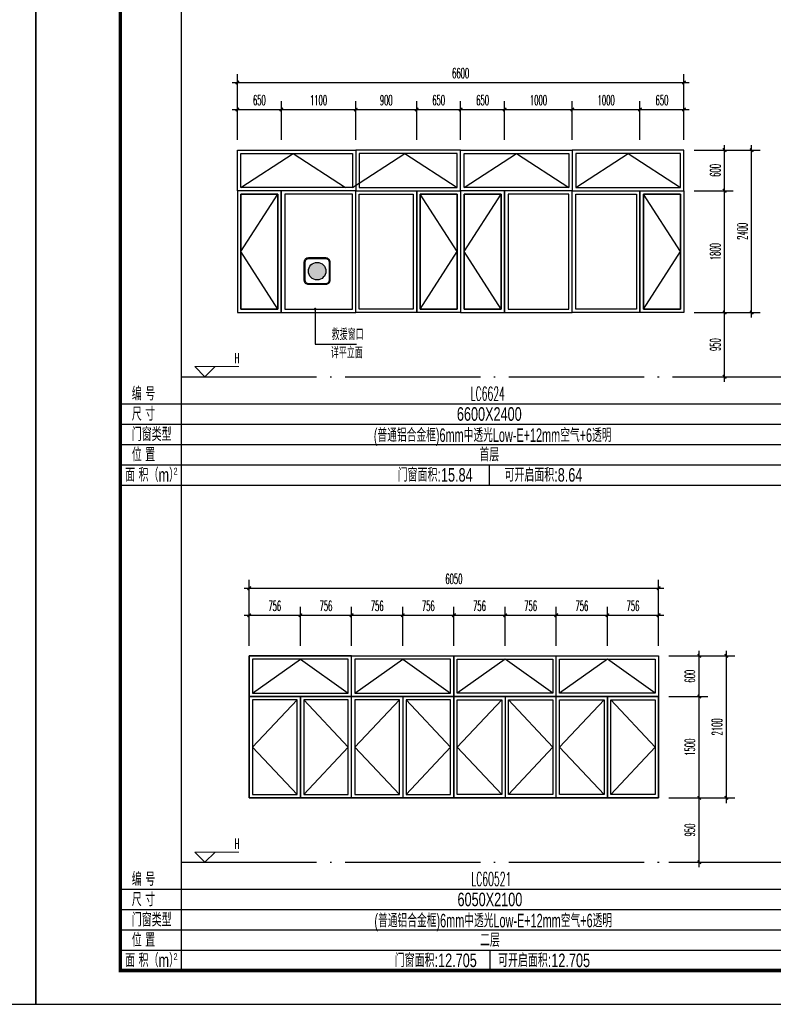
# Model space of a CAD drawing. Extents: x 1779708 to 7299578, y -1121471 to 88434.
# Tile 884 of 1056: x 6643786 to 6654922, y -973850 to -959297. Entities that reach past the tile are written whole.
import ezdxf
from ezdxf.enums import TextEntityAlignment as Align

# ---------------------------------------------------------------- set-up
doc = ezdxf.new("R2010")
doc.units = 0
doc.header["$LTSCALE"] = 1000
doc.header["$MEASUREMENT"] = 0
doc.linetypes.add('DOTE', pattern=[2.42, 2, -0.2, 0.02, -0.2])
doc.layers.get('0').update_dxf_attribs({"linetype": 'CONTINUOUS'})
doc.layers.get('Defpoints').update_dxf_attribs({"linetype": 'CONTINUOUS'})
doc.layers.add('DIM_ELEV', color=3, linetype='CONTINUOUS', lineweight=13)
for name, color, linetype in [('DIM_LEAD', 3, 'CONTINUOUS'), ('DOTE', 1, 'DOTE'), ('NONE', 7, 'CONTINUOUS'), ('PUB_DIM', 3, 'CONTINUOUS'), ('PUB_TAB', 7, 'CONTINUOUS'), ('PUB_TEXT', 7, 'CONTINUOUS'), ('PUB_TITLE', 4, 'CONTINUOUS'), ('WINDOW', 2, 'CONTINUOUS'), ('可见线', 6, 'CONTINUOUS'), ('填充', 251, 'CONTINUOUS'), ('建筑', 31, 'CONTINUOUS'), ('立面细线', 114, 'CONTINUOUS')]:
    doc.layers.add(name, color=color, linetype=linetype)
doc.styles.add('_TCH_DIM', font='SIMPLEX.shx', dxfattribs={"width": 0.7, "bigfont": 'GBCBIG.shx'})
doc.styles.add('_TCH_DIM_T3', font='SIMPLEX.shx', dxfattribs={"width": 0.494118, "bigfont": 'GBCBIG.shx'})
doc.styles.add('dim_font', font='SIMPLEX.shx', dxfattribs={"width": 0.8})
doc.styles.add('华正字体', font='huazheng.shx', dxfattribs={"width": 0.7, "bigfont": 'hztxt.shx'})
doc.dimstyles.new('_TCH_ARCH&&50', dxfattribs={"dimtxt": 148.75, "dimasz": 50, "dimexe": 125, "dimexo": 150, "dimgap": 63.125, "dimtad": 1, "dimdec": 0, "dimzin": 0, "dimdsep": 46, "dimtxsty": '_TCH_DIM_T3', "dimblk": 'ARCHTICK', "dimcen": 0.09, "dimdle": 75, "dimclrt": 7, "dimazin": 2, "dimtfac": 1, "dimtdec": 0, "dimtix": 1, "dimtmove": 2, "dimatfit": 3, "dimfxl": 250, "dimtolj": 1, "dimtzin": 0, "dimarcsym": 0})

# ---------------------------------------------------------------- blocks, each defined once
blk = doc.blocks.new('A$C3D8761CE')
at = {"layer": 'PUB_TITLE'}
blk.add_lwpolyline([(0, 0), (84100, 0), (84100, 59400), (0, 59400)], close=True, dxfattribs=at)
at = {"layer": 'PUB_TITLE', "const_width": 100}
blk.add_lwpolyline([(2500, 1000), (83100, 1000), (83100, 58400), (2500, 58400)], close=True, dxfattribs=at)
blk = doc.blocks.new('A$C718D67BF')
at = {"layer": '建筑'}
h = blk.add_hatch(color=1, dxfattribs=at)
h.dxf.hatch_style = 1
edge = h.paths.add_edge_path()
edge.add_arc((778, 778), 518, 0, 360)
for points in [[(259, 0), (1296, 0, 0.414214), (1555, 259), (1555, 1296, 0.414214), (1296, 1555), (259, 1555, 0.414214), (0, 1296), (0, 259, 0.414214)], [(259, 52), (1296, 52, 0.414214), (1503, 259), (1503, 1296, 0.414214), (1296, 1503), (259, 1503, 0.414214), (52, 1296), (52, 259, 0.414214)]]:
    blk.add_lwpolyline(points, format="xyb", close=True, dxfattribs=at)
at = {"layer": '建筑', "color": 1}
blk.add_circle((778, 778), 518, dxfattribs=at)
blk = doc.blocks.new('_ArchTick')
at = {"color": 0, "linetype": 'ByBlock', "const_width": 0.4}
blk.add_lwpolyline([(-0.5, -0.5), (0.5, 0.5)], dxfattribs=at)
blk = doc.blocks.new('*D3521')
at = {"layer": 'Defpoints', "color": 0, "transparency": 16777216}
for p in [(6653227, -968700), (6653828, -968700), (6653227, -969300)]:
    blk.add_point(p, dxfattribs=at)
at = {"layer": 'PUB_DIM', "color": 0, "lineweight": -2, "transparency": 16777216}
for p, q in [((6653828, -969375), (6653828, -968625)), ((6653377, -968700), (6653953, -968700)), ((6653377, -969300), (6653953, -969300))]:
    blk.add_line(p, q, dxfattribs=at)
at = {"layer": 'PUB_DIM', "color": 0, "lineweight": -2, "transparency": 16777216, "xscale": 50, "yscale": 50, "zscale": 50}
for p, rotation in [((6653828, -968700), 90), ((6653828, -969300), 270)]:
    blk.add_blockref('_ArchTick', p, dxfattribs=dict(at, rotation=rotation))
at = {"layer": 'PUB_DIM', "color": 7, "transparency": 16777216, "insert": (6653690, -969000), "char_height": 148.8, "attachment_point": 5, "rotation": 90, "style": '_TCH_DIM_T3'}
blk.add_mtext('\\A1;600', dxfattribs=at)
blk = doc.blocks.new('*D3522')
at = {"layer": 'Defpoints', "color": 0, "transparency": 16777216}
for p in [(6653227, -969300), (6653828, -969300), (6653227, -970800)]:
    blk.add_point(p, dxfattribs=at)
at = {"layer": 'PUB_DIM', "color": 0, "lineweight": -2, "transparency": 16777216}
for p, q in [((6653828, -970875), (6653828, -969225)), ((6653377, -969300), (6653953, -969300)), ((6653377, -970800), (6653953, -970800))]:
    blk.add_line(p, q, dxfattribs=at)
at = {"layer": 'PUB_DIM', "color": 0, "lineweight": -2, "transparency": 16777216, "xscale": 50, "yscale": 50, "zscale": 50}
for p, rotation in [((6653828, -969300), 90), ((6653828, -970800), 270)]:
    blk.add_blockref('_ArchTick', p, dxfattribs=dict(at, rotation=rotation))
at = {"layer": 'PUB_DIM', "color": 7, "transparency": 16777216, "insert": (6653690, -970050), "char_height": 148.8, "attachment_point": 5, "rotation": 90, "style": '_TCH_DIM_T3'}
blk.add_mtext('\\A1;1500', dxfattribs=at)
blk = doc.blocks.new('*D3523')
at = {"layer": 'Defpoints', "color": 0, "transparency": 16777216}
for p in [(6653227, -970800), (6653828, -970800), (6653227, -971750)]:
    blk.add_point(p, dxfattribs=at)
at = {"layer": 'PUB_DIM', "color": 0, "lineweight": -2, "transparency": 16777216}
for p, q in [((6653377, -970800), (6653953, -970800)), ((6653828, -971825), (6653828, -970725)), ((6653377, -971750), (6653953, -971750))]:
    blk.add_line(p, q, dxfattribs=at)
at = {"layer": 'PUB_DIM', "color": 0, "lineweight": -2, "transparency": 16777216, "xscale": 50, "yscale": 50, "zscale": 50}
for p, rotation in [((6653828, -970800), 90), ((6653828, -971750), 270)]:
    blk.add_blockref('_ArchTick', p, dxfattribs=dict(at, rotation=rotation))
at = {"layer": 'PUB_DIM', "color": 7, "transparency": 16777216, "insert": (6653690, -971275), "char_height": 148.8, "attachment_point": 5, "rotation": 90, "style": '_TCH_DIM_T3'}
blk.add_mtext('\\A1;950', dxfattribs=at)
blk = doc.blocks.new('*D3524')
at = {"layer": 'Defpoints', "color": 0, "transparency": 16777216}
for p in [(6647934, -968100), (6647177, -968700), (6647934, -968700)]:
    blk.add_point(p, dxfattribs=at)
at = {"layer": 'PUB_DIM', "color": 0, "lineweight": -2, "transparency": 16777216}
for p, q in [((6647177, -968550), (6647177, -967975)), ((6647934, -968550), (6647934, -967975)), ((6647102, -968100), (6648009, -968100))]:
    blk.add_line(p, q, dxfattribs=at)
at = {"layer": 'PUB_DIM', "color": 0, "lineweight": -2, "transparency": 16777216, "xscale": 50, "yscale": 50, "zscale": 50, "rotation": 180}
blk.add_blockref('_ArchTick', (6647177, -968100), dxfattribs=at)
at = {"layer": 'PUB_DIM', "color": 0, "lineweight": -2, "transparency": 16777216, "xscale": 50, "yscale": 50, "zscale": 50}
blk.add_blockref('_ArchTick', (6647934, -968100), dxfattribs=at)
at = {"layer": 'PUB_DIM', "color": 7, "transparency": 16777216, "insert": (6647555, -967962), "char_height": 148.8, "attachment_point": 5, "style": '_TCH_DIM_T3'}
blk.add_mtext('\\A1;756', dxfattribs=at)
blk = doc.blocks.new('*D3525')
at = {"layer": 'Defpoints', "color": 0, "transparency": 16777216}
for p in [(6648690, -968100), (6647934, -968700), (6648690, -968700)]:
    blk.add_point(p, dxfattribs=at)
at = {"layer": 'PUB_DIM', "color": 0, "lineweight": -2, "transparency": 16777216}
for p, q in [((6647934, -968550), (6647934, -967975)), ((6648690, -968550), (6648690, -967975)), ((6647859, -968100), (6648765, -968100))]:
    blk.add_line(p, q, dxfattribs=at)
at = {"layer": 'PUB_DIM', "color": 0, "lineweight": -2, "transparency": 16777216, "xscale": 50, "yscale": 50, "zscale": 50, "rotation": 180}
blk.add_blockref('_ArchTick', (6647934, -968100), dxfattribs=at)
at = {"layer": 'PUB_DIM', "color": 0, "lineweight": -2, "transparency": 16777216, "xscale": 50, "yscale": 50, "zscale": 50}
blk.add_blockref('_ArchTick', (6648690, -968100), dxfattribs=at)
at = {"layer": 'PUB_DIM', "color": 7, "transparency": 16777216, "insert": (6648312, -967962), "char_height": 148.8, "attachment_point": 5, "style": '_TCH_DIM_T3'}
blk.add_mtext('\\A1;756', dxfattribs=at)
blk = doc.blocks.new('*D3526')
at = {"layer": 'Defpoints', "color": 0, "transparency": 16777216}
for p in [(6649446, -968100), (6648690, -968700), (6649446, -968700)]:
    blk.add_point(p, dxfattribs=at)
at = {"layer": 'PUB_DIM', "color": 0, "lineweight": -2, "transparency": 16777216}
for p, q in [((6648690, -968550), (6648690, -967975)), ((6649446, -968550), (6649446, -967975)), ((6648615, -968100), (6649521, -968100))]:
    blk.add_line(p, q, dxfattribs=at)
at = {"layer": 'PUB_DIM', "color": 0, "lineweight": -2, "transparency": 16777216, "xscale": 50, "yscale": 50, "zscale": 50, "rotation": 180}
blk.add_blockref('_ArchTick', (6648690, -968100), dxfattribs=at)
at = {"layer": 'PUB_DIM', "color": 0, "lineweight": -2, "transparency": 16777216, "xscale": 50, "yscale": 50, "zscale": 50}
blk.add_blockref('_ArchTick', (6649446, -968100), dxfattribs=at)
at = {"layer": 'PUB_DIM', "color": 7, "transparency": 16777216, "insert": (6649068, -967962), "char_height": 148.8, "attachment_point": 5, "style": '_TCH_DIM_T3'}
blk.add_mtext('\\A1;756', dxfattribs=at)
blk = doc.blocks.new('*D3527')
at = {"layer": 'Defpoints', "color": 0, "transparency": 16777216}
for p in [(6650202, -968100), (6649446, -968700), (6650202, -968700)]:
    blk.add_point(p, dxfattribs=at)
at = {"layer": 'PUB_DIM', "color": 0, "lineweight": -2, "transparency": 16777216}
for p, q in [((6649446, -968550), (6649446, -967975)), ((6650202, -968550), (6650202, -967975)), ((6649371, -968100), (6650277, -968100))]:
    blk.add_line(p, q, dxfattribs=at)
at = {"layer": 'PUB_DIM', "color": 0, "lineweight": -2, "transparency": 16777216, "xscale": 50, "yscale": 50, "zscale": 50, "rotation": 180}
blk.add_blockref('_ArchTick', (6649446, -968100), dxfattribs=at)
at = {"layer": 'PUB_DIM', "color": 0, "lineweight": -2, "transparency": 16777216, "xscale": 50, "yscale": 50, "zscale": 50}
blk.add_blockref('_ArchTick', (6650202, -968100), dxfattribs=at)
at = {"layer": 'PUB_DIM', "color": 7, "transparency": 16777216, "insert": (6649824, -967962), "char_height": 148.8, "attachment_point": 5, "style": '_TCH_DIM_T3'}
blk.add_mtext('\\A1;756', dxfattribs=at)
blk = doc.blocks.new('*D3528')
at = {"layer": 'Defpoints', "color": 0, "transparency": 16777216}
for p in [(6650959, -968100), (6650202, -968700), (6650959, -968700)]:
    blk.add_point(p, dxfattribs=at)
at = {"layer": 'PUB_DIM', "color": 0, "lineweight": -2, "transparency": 16777216}
for p, q in [((6650202, -968550), (6650202, -967975)), ((6650959, -968550), (6650959, -967975)), ((6650127, -968100), (6651034, -968100))]:
    blk.add_line(p, q, dxfattribs=at)
at = {"layer": 'PUB_DIM', "color": 0, "lineweight": -2, "transparency": 16777216, "xscale": 50, "yscale": 50, "zscale": 50, "rotation": 180}
blk.add_blockref('_ArchTick', (6650202, -968100), dxfattribs=at)
at = {"layer": 'PUB_DIM', "color": 0, "lineweight": -2, "transparency": 16777216, "xscale": 50, "yscale": 50, "zscale": 50}
blk.add_blockref('_ArchTick', (6650959, -968100), dxfattribs=at)
at = {"layer": 'PUB_DIM', "color": 7, "transparency": 16777216, "insert": (6650580, -967962), "char_height": 148.8, "attachment_point": 5, "style": '_TCH_DIM_T3'}
blk.add_mtext('\\A1;756', dxfattribs=at)
blk = doc.blocks.new('*D3529')
at = {"layer": 'Defpoints', "color": 0, "transparency": 16777216}
for p in [(6651715, -968100), (6650959, -968700), (6651715, -968700)]:
    blk.add_point(p, dxfattribs=at)
at = {"layer": 'PUB_DIM', "color": 0, "lineweight": -2, "transparency": 16777216}
for p, q in [((6650959, -968550), (6650959, -967975)), ((6651715, -968550), (6651715, -967975)), ((6650884, -968100), (6651790, -968100))]:
    blk.add_line(p, q, dxfattribs=at)
at = {"layer": 'PUB_DIM', "color": 0, "lineweight": -2, "transparency": 16777216, "xscale": 50, "yscale": 50, "zscale": 50, "rotation": 180}
blk.add_blockref('_ArchTick', (6650959, -968100), dxfattribs=at)
at = {"layer": 'PUB_DIM', "color": 0, "lineweight": -2, "transparency": 16777216, "xscale": 50, "yscale": 50, "zscale": 50}
blk.add_blockref('_ArchTick', (6651715, -968100), dxfattribs=at)
at = {"layer": 'PUB_DIM', "color": 7, "transparency": 16777216, "insert": (6651337, -967962), "char_height": 148.8, "attachment_point": 5, "style": '_TCH_DIM_T3'}
blk.add_mtext('\\A1;756', dxfattribs=at)
blk = doc.blocks.new('*D3530')
at = {"layer": 'Defpoints', "color": 0, "transparency": 16777216}
for p in [(6652471, -968100), (6651715, -968700), (6652471, -968700)]:
    blk.add_point(p, dxfattribs=at)
at = {"layer": 'PUB_DIM', "color": 0, "lineweight": -2, "transparency": 16777216}
for p, q in [((6651715, -968550), (6651715, -967975)), ((6652471, -968550), (6652471, -967975)), ((6651640, -968100), (6652546, -968100))]:
    blk.add_line(p, q, dxfattribs=at)
at = {"layer": 'PUB_DIM', "color": 0, "lineweight": -2, "transparency": 16777216, "xscale": 50, "yscale": 50, "zscale": 50, "rotation": 180}
blk.add_blockref('_ArchTick', (6651715, -968100), dxfattribs=at)
at = {"layer": 'PUB_DIM', "color": 0, "lineweight": -2, "transparency": 16777216, "xscale": 50, "yscale": 50, "zscale": 50}
blk.add_blockref('_ArchTick', (6652471, -968100), dxfattribs=at)
at = {"layer": 'PUB_DIM', "color": 7, "transparency": 16777216, "insert": (6652093, -967962), "char_height": 148.8, "attachment_point": 5, "style": '_TCH_DIM_T3'}
blk.add_mtext('\\A1;756', dxfattribs=at)
blk = doc.blocks.new('*D3531')
at = {"layer": 'Defpoints', "color": 0, "transparency": 16777216}
for p in [(6653227, -968100), (6652471, -968700), (6653227, -968700)]:
    blk.add_point(p, dxfattribs=at)
at = {"layer": 'PUB_DIM', "color": 0, "lineweight": -2, "transparency": 16777216}
for p, q in [((6652471, -968550), (6652471, -967975)), ((6653227, -968550), (6653227, -967975)), ((6652396, -968100), (6653302, -968100))]:
    blk.add_line(p, q, dxfattribs=at)
at = {"layer": 'PUB_DIM', "color": 0, "lineweight": -2, "transparency": 16777216, "xscale": 50, "yscale": 50, "zscale": 50, "rotation": 180}
blk.add_blockref('_ArchTick', (6652471, -968100), dxfattribs=at)
at = {"layer": 'PUB_DIM', "color": 0, "lineweight": -2, "transparency": 16777216, "xscale": 50, "yscale": 50, "zscale": 50}
blk.add_blockref('_ArchTick', (6653227, -968100), dxfattribs=at)
at = {"layer": 'PUB_DIM', "color": 7, "transparency": 16777216, "insert": (6652849, -967962), "char_height": 148.8, "attachment_point": 5, "style": '_TCH_DIM_T3'}
blk.add_mtext('\\A1;756', dxfattribs=at)
blk = doc.blocks.new('*D3532')
at = {"layer": 'Defpoints', "color": 0, "transparency": 16777216}
for p in [(6653227, -967700), (6647177, -968550), (6653227, -968550)]:
    blk.add_point(p, dxfattribs=at)
at = {"layer": 'PUB_DIM', "color": 0, "lineweight": -2, "transparency": 16777216}
for p, q in [((6647177, -968400), (6647177, -967575)), ((6653227, -968400), (6653227, -967575)), ((6647102, -967700), (6653302, -967700))]:
    blk.add_line(p, q, dxfattribs=at)
at = {"layer": 'PUB_DIM', "color": 0, "lineweight": -2, "transparency": 16777216, "xscale": 50, "yscale": 50, "zscale": 50, "rotation": 180}
blk.add_blockref('_ArchTick', (6647177, -967700), dxfattribs=at)
at = {"layer": 'PUB_DIM', "color": 0, "lineweight": -2, "transparency": 16777216, "xscale": 50, "yscale": 50, "zscale": 50}
blk.add_blockref('_ArchTick', (6653227, -967700), dxfattribs=at)
at = {"layer": 'PUB_DIM', "color": 7, "transparency": 16777216, "insert": (6650202, -967563), "char_height": 148.8, "attachment_point": 5, "style": '_TCH_DIM_T3'}
blk.add_mtext('\\A1;6050', dxfattribs=at)
blk = doc.blocks.new('*D3533')
at = {"layer": 'Defpoints', "color": 0, "transparency": 16777216}
for p in [(6653377, -968700), (6654228, -968700), (6653377, -970800)]:
    blk.add_point(p, dxfattribs=at)
at = {"layer": 'PUB_DIM', "color": 0, "lineweight": -2, "transparency": 16777216}
for p, q in [((6654228, -970875), (6654228, -968625)), ((6653527, -968700), (6654353, -968700)), ((6653527, -970800), (6654353, -970800))]:
    blk.add_line(p, q, dxfattribs=at)
at = {"layer": 'PUB_DIM', "color": 0, "lineweight": -2, "transparency": 16777216, "xscale": 50, "yscale": 50, "zscale": 50}
for p, rotation in [((6654228, -968700), 90), ((6654228, -970800), 270)]:
    blk.add_blockref('_ArchTick', p, dxfattribs=dict(at, rotation=rotation))
at = {"layer": 'PUB_DIM', "color": 7, "transparency": 16777216, "insert": (6654090, -969750), "char_height": 148.8, "attachment_point": 5, "rotation": 90, "style": '_TCH_DIM_T3'}
blk.add_mtext('\\A1;2100', dxfattribs=at)
blk = doc.blocks.new('*D3577')
at = {"layer": 'Defpoints', "color": 0, "transparency": 16777216}
for p in [(6653602, -961225), (6654202, -961225), (6653602, -961825)]:
    blk.add_point(p, dxfattribs=at)
at = {"layer": 'PUB_DIM', "color": 0, "lineweight": -2, "transparency": 16777216}
for p, q in [((6653752, -961225), (6654327, -961225)), ((6654202, -961900), (6654202, -961150)), ((6653752, -961825), (6654327, -961825))]:
    blk.add_line(p, q, dxfattribs=at)
at = {"layer": 'PUB_DIM', "color": 0, "lineweight": -2, "transparency": 16777216, "xscale": 50, "yscale": 50, "zscale": 50}
for p, rotation in [((6654202, -961225), 90), ((6654202, -961825), 270)]:
    blk.add_blockref('_ArchTick', p, dxfattribs=dict(at, rotation=rotation))
at = {"layer": 'PUB_DIM', "color": 7, "transparency": 16777216, "insert": (6654065, -961525), "char_height": 148.8, "attachment_point": 5, "rotation": 90, "style": '_TCH_DIM_T3'}
blk.add_mtext('\\A1;600', dxfattribs=at)
blk = doc.blocks.new('*D3578')
at = {"layer": 'Defpoints', "color": 0, "transparency": 16777216}
for p in [(6653602, -961825), (6654202, -961825), (6653602, -963625)]:
    blk.add_point(p, dxfattribs=at)
at = {"layer": 'PUB_DIM', "color": 0, "lineweight": -2, "transparency": 16777216}
for p, q in [((6654202, -963700), (6654202, -961750)), ((6653752, -961825), (6654327, -961825)), ((6653752, -963625), (6654327, -963625))]:
    blk.add_line(p, q, dxfattribs=at)
at = {"layer": 'PUB_DIM', "color": 0, "lineweight": -2, "transparency": 16777216, "xscale": 50, "yscale": 50, "zscale": 50}
for p, rotation in [((6654202, -961825), 90), ((6654202, -963625), 270)]:
    blk.add_blockref('_ArchTick', p, dxfattribs=dict(at, rotation=rotation))
at = {"layer": 'PUB_DIM', "color": 7, "transparency": 16777216, "insert": (6654065, -962725), "char_height": 148.8, "attachment_point": 5, "rotation": 90, "style": '_TCH_DIM_T3'}
blk.add_mtext('\\A1;1800', dxfattribs=at)
blk = doc.blocks.new('*D3579')
at = {"layer": 'Defpoints', "color": 0, "transparency": 16777216}
for p in [(6653602, -963625), (6654202, -963625), (6653602, -964575)]:
    blk.add_point(p, dxfattribs=at)
at = {"layer": 'PUB_DIM', "color": 0, "lineweight": -2, "transparency": 16777216}
for p, q in [((6654202, -964650), (6654202, -963550)), ((6653752, -963625), (6654327, -963625)), ((6653752, -964575), (6654327, -964575))]:
    blk.add_line(p, q, dxfattribs=at)
at = {"layer": 'PUB_DIM', "color": 0, "lineweight": -2, "transparency": 16777216, "xscale": 50, "yscale": 50, "zscale": 50}
for p, rotation in [((6654202, -963625), 90), ((6654202, -964575), 270)]:
    blk.add_blockref('_ArchTick', p, dxfattribs=dict(at, rotation=rotation))
at = {"layer": 'PUB_DIM', "color": 7, "transparency": 16777216, "insert": (6654065, -964100), "char_height": 148.8, "attachment_point": 5, "rotation": 90, "style": '_TCH_DIM_T3'}
blk.add_mtext('\\A1;950', dxfattribs=at)
blk = doc.blocks.new('*D3580')
at = {"layer": 'Defpoints', "color": 0, "transparency": 16777216}
for p in [(6647652, -960625), (6647002, -961225), (6647652, -961225)]:
    blk.add_point(p, dxfattribs=at)
at = {"layer": 'PUB_DIM', "color": 0, "lineweight": -2, "transparency": 16777216}
for p, q in [((6646927, -960625), (6647727, -960625)), ((6647002, -961075), (6647002, -960500)), ((6647652, -961075), (6647652, -960500))]:
    blk.add_line(p, q, dxfattribs=at)
at = {"layer": 'PUB_DIM', "color": 0, "lineweight": -2, "transparency": 16777216, "xscale": 50, "yscale": 50, "zscale": 50, "rotation": 180}
blk.add_blockref('_ArchTick', (6647002, -960625), dxfattribs=at)
at = {"layer": 'PUB_DIM', "color": 0, "lineweight": -2, "transparency": 16777216, "xscale": 50, "yscale": 50, "zscale": 50}
blk.add_blockref('_ArchTick', (6647652, -960625), dxfattribs=at)
at = {"layer": 'PUB_DIM', "color": 7, "transparency": 16777216, "insert": (6647327, -960487), "char_height": 148.8, "attachment_point": 5, "style": '_TCH_DIM_T3'}
blk.add_mtext('\\A1;650', dxfattribs=at)
blk = doc.blocks.new('*D3581')
at = {"layer": 'Defpoints', "color": 0, "transparency": 16777216}
for p in [(6648752, -960625), (6647652, -961225), (6648752, -961225)]:
    blk.add_point(p, dxfattribs=at)
at = {"layer": 'PUB_DIM', "color": 0, "lineweight": -2, "transparency": 16777216}
for p, q in [((6647577, -960625), (6648827, -960625)), ((6647652, -961075), (6647652, -960500)), ((6648752, -961075), (6648752, -960500))]:
    blk.add_line(p, q, dxfattribs=at)
at = {"layer": 'PUB_DIM', "color": 0, "lineweight": -2, "transparency": 16777216, "xscale": 50, "yscale": 50, "zscale": 50, "rotation": 180}
blk.add_blockref('_ArchTick', (6647652, -960625), dxfattribs=at)
at = {"layer": 'PUB_DIM', "color": 0, "lineweight": -2, "transparency": 16777216, "xscale": 50, "yscale": 50, "zscale": 50}
blk.add_blockref('_ArchTick', (6648752, -960625), dxfattribs=at)
at = {"layer": 'PUB_DIM', "color": 7, "transparency": 16777216, "insert": (6648202, -960487), "char_height": 148.8, "attachment_point": 5, "style": '_TCH_DIM_T3'}
blk.add_mtext('\\A1;1100', dxfattribs=at)
blk = doc.blocks.new('*D3582')
at = {"layer": 'Defpoints', "color": 0, "transparency": 16777216}
for p in [(6649652, -960625), (6648752, -961225), (6649652, -961225)]:
    blk.add_point(p, dxfattribs=at)
at = {"layer": 'PUB_DIM', "color": 0, "lineweight": -2, "transparency": 16777216}
for p, q in [((6648677, -960625), (6649727, -960625)), ((6648752, -961075), (6648752, -960500)), ((6649652, -961075), (6649652, -960500))]:
    blk.add_line(p, q, dxfattribs=at)
at = {"layer": 'PUB_DIM', "color": 0, "lineweight": -2, "transparency": 16777216, "xscale": 50, "yscale": 50, "zscale": 50, "rotation": 180}
blk.add_blockref('_ArchTick', (6648752, -960625), dxfattribs=at)
at = {"layer": 'PUB_DIM', "color": 0, "lineweight": -2, "transparency": 16777216, "xscale": 50, "yscale": 50, "zscale": 50}
blk.add_blockref('_ArchTick', (6649652, -960625), dxfattribs=at)
at = {"layer": 'PUB_DIM', "color": 7, "transparency": 16777216, "insert": (6649202, -960487), "char_height": 148.8, "attachment_point": 5, "style": '_TCH_DIM_T3'}
blk.add_mtext('\\A1;900', dxfattribs=at)
blk = doc.blocks.new('*D3583')
at = {"layer": 'Defpoints', "color": 0, "transparency": 16777216}
for p in [(6650302, -960625), (6649652, -961225), (6650302, -961225)]:
    blk.add_point(p, dxfattribs=at)
at = {"layer": 'PUB_DIM', "color": 0, "lineweight": -2, "transparency": 16777216}
for p, q in [((6649577, -960625), (6650377, -960625)), ((6649652, -961075), (6649652, -960500)), ((6650302, -961075), (6650302, -960500))]:
    blk.add_line(p, q, dxfattribs=at)
at = {"layer": 'PUB_DIM', "color": 0, "lineweight": -2, "transparency": 16777216, "xscale": 50, "yscale": 50, "zscale": 50, "rotation": 180}
blk.add_blockref('_ArchTick', (6649652, -960625), dxfattribs=at)
at = {"layer": 'PUB_DIM', "color": 0, "lineweight": -2, "transparency": 16777216, "xscale": 50, "yscale": 50, "zscale": 50}
blk.add_blockref('_ArchTick', (6650302, -960625), dxfattribs=at)
at = {"layer": 'PUB_DIM', "color": 7, "transparency": 16777216, "insert": (6649977, -960487), "char_height": 148.8, "attachment_point": 5, "style": '_TCH_DIM_T3'}
blk.add_mtext('\\A1;650', dxfattribs=at)
blk = doc.blocks.new('*D3584')
at = {"layer": 'Defpoints', "color": 0, "transparency": 16777216}
for p in [(6650952, -960625), (6650302, -961225), (6650952, -961225)]:
    blk.add_point(p, dxfattribs=at)
at = {"layer": 'PUB_DIM', "color": 0, "lineweight": -2, "transparency": 16777216}
for p, q in [((6650227, -960625), (6651027, -960625)), ((6650302, -961075), (6650302, -960500)), ((6650952, -961075), (6650952, -960500))]:
    blk.add_line(p, q, dxfattribs=at)
at = {"layer": 'PUB_DIM', "color": 0, "lineweight": -2, "transparency": 16777216, "xscale": 50, "yscale": 50, "zscale": 50, "rotation": 180}
blk.add_blockref('_ArchTick', (6650302, -960625), dxfattribs=at)
at = {"layer": 'PUB_DIM', "color": 0, "lineweight": -2, "transparency": 16777216, "xscale": 50, "yscale": 50, "zscale": 50}
blk.add_blockref('_ArchTick', (6650952, -960625), dxfattribs=at)
at = {"layer": 'PUB_DIM', "color": 7, "transparency": 16777216, "insert": (6650627, -960487), "char_height": 148.8, "attachment_point": 5, "style": '_TCH_DIM_T3'}
blk.add_mtext('\\A1;650', dxfattribs=at)
blk = doc.blocks.new('*D3585')
at = {"layer": 'Defpoints', "color": 0, "transparency": 16777216}
for p in [(6651952, -960625), (6650952, -961225), (6651952, -961225)]:
    blk.add_point(p, dxfattribs=at)
at = {"layer": 'PUB_DIM', "color": 0, "lineweight": -2, "transparency": 16777216}
for p, q in [((6650877, -960625), (6652027, -960625)), ((6650952, -961075), (6650952, -960500)), ((6651952, -961075), (6651952, -960500))]:
    blk.add_line(p, q, dxfattribs=at)
at = {"layer": 'PUB_DIM', "color": 0, "lineweight": -2, "transparency": 16777216, "xscale": 50, "yscale": 50, "zscale": 50, "rotation": 180}
blk.add_blockref('_ArchTick', (6650952, -960625), dxfattribs=at)
at = {"layer": 'PUB_DIM', "color": 0, "lineweight": -2, "transparency": 16777216, "xscale": 50, "yscale": 50, "zscale": 50}
blk.add_blockref('_ArchTick', (6651952, -960625), dxfattribs=at)
at = {"layer": 'PUB_DIM', "color": 7, "transparency": 16777216, "insert": (6651452, -960487), "char_height": 148.8, "attachment_point": 5, "style": '_TCH_DIM_T3'}
blk.add_mtext('\\A1;1000', dxfattribs=at)
blk = doc.blocks.new('*D3586')
at = {"layer": 'Defpoints', "color": 0, "transparency": 16777216}
for p in [(6652952, -960625), (6651952, -961225), (6652952, -961225)]:
    blk.add_point(p, dxfattribs=at)
at = {"layer": 'PUB_DIM', "color": 0, "lineweight": -2, "transparency": 16777216}
for p, q in [((6651877, -960625), (6653027, -960625)), ((6651952, -961075), (6651952, -960500)), ((6652952, -961075), (6652952, -960500))]:
    blk.add_line(p, q, dxfattribs=at)
at = {"layer": 'PUB_DIM', "color": 0, "lineweight": -2, "transparency": 16777216, "xscale": 50, "yscale": 50, "zscale": 50, "rotation": 180}
blk.add_blockref('_ArchTick', (6651952, -960625), dxfattribs=at)
at = {"layer": 'PUB_DIM', "color": 0, "lineweight": -2, "transparency": 16777216, "xscale": 50, "yscale": 50, "zscale": 50}
blk.add_blockref('_ArchTick', (6652952, -960625), dxfattribs=at)
at = {"layer": 'PUB_DIM', "color": 7, "transparency": 16777216, "insert": (6652452, -960487), "char_height": 148.8, "attachment_point": 5, "style": '_TCH_DIM_T3'}
blk.add_mtext('\\A1;1000', dxfattribs=at)
blk = doc.blocks.new('*D3587')
at = {"layer": 'Defpoints', "color": 0, "transparency": 16777216}
for p in [(6653602, -960625), (6652952, -961225), (6653602, -961225)]:
    blk.add_point(p, dxfattribs=at)
at = {"layer": 'PUB_DIM', "color": 0, "lineweight": -2, "transparency": 16777216}
for p, q in [((6652877, -960625), (6653677, -960625)), ((6652952, -961075), (6652952, -960500)), ((6653602, -961075), (6653602, -960500))]:
    blk.add_line(p, q, dxfattribs=at)
at = {"layer": 'PUB_DIM', "color": 0, "lineweight": -2, "transparency": 16777216, "xscale": 50, "yscale": 50, "zscale": 50, "rotation": 180}
blk.add_blockref('_ArchTick', (6652952, -960625), dxfattribs=at)
at = {"layer": 'PUB_DIM', "color": 0, "lineweight": -2, "transparency": 16777216, "xscale": 50, "yscale": 50, "zscale": 50}
blk.add_blockref('_ArchTick', (6653602, -960625), dxfattribs=at)
at = {"layer": 'PUB_DIM', "color": 7, "transparency": 16777216, "insert": (6653277, -960487), "char_height": 148.8, "attachment_point": 5, "style": '_TCH_DIM_T3'}
blk.add_mtext('\\A1;650', dxfattribs=at)
blk = doc.blocks.new('*D3588')
at = {"layer": 'Defpoints', "color": 0, "transparency": 16777216}
for p in [(6653602, -960225), (6647002, -961075), (6653602, -961075)]:
    blk.add_point(p, dxfattribs=at)
at = {"layer": 'PUB_DIM', "color": 0, "lineweight": -2, "transparency": 16777216}
for p, q in [((6647002, -960925), (6647002, -960100)), ((6653602, -960925), (6653602, -960100)), ((6646927, -960225), (6653677, -960225))]:
    blk.add_line(p, q, dxfattribs=at)
at = {"layer": 'PUB_DIM', "color": 0, "lineweight": -2, "transparency": 16777216, "xscale": 50, "yscale": 50, "zscale": 50, "rotation": 180}
blk.add_blockref('_ArchTick', (6647002, -960225), dxfattribs=at)
at = {"layer": 'PUB_DIM', "color": 0, "lineweight": -2, "transparency": 16777216, "xscale": 50, "yscale": 50, "zscale": 50}
blk.add_blockref('_ArchTick', (6653602, -960225), dxfattribs=at)
at = {"layer": 'PUB_DIM', "color": 7, "transparency": 16777216, "insert": (6650302, -960088), "char_height": 148.8, "attachment_point": 5, "style": '_TCH_DIM_T3'}
blk.add_mtext('\\A1;6600', dxfattribs=at)
blk = doc.blocks.new('*D3589')
at = {"layer": 'Defpoints', "color": 0, "transparency": 16777216}
for p in [(6653752, -961225), (6654602, -961225), (6653752, -963625)]:
    blk.add_point(p, dxfattribs=at)
at = {"layer": 'PUB_DIM', "color": 0, "lineweight": -2, "transparency": 16777216}
for p, q in [((6653902, -961225), (6654727, -961225)), ((6654602, -963700), (6654602, -961150)), ((6653902, -963625), (6654727, -963625))]:
    blk.add_line(p, q, dxfattribs=at)
at = {"layer": 'PUB_DIM', "color": 0, "lineweight": -2, "transparency": 16777216, "xscale": 50, "yscale": 50, "zscale": 50}
for p, rotation in [((6654602, -961225), 90), ((6654602, -963625), 270)]:
    blk.add_blockref('_ArchTick', p, dxfattribs=dict(at, rotation=rotation))
at = {"layer": 'PUB_DIM', "color": 7, "transparency": 16777216, "insert": (6654465, -962425), "char_height": 148.8, "attachment_point": 5, "rotation": 90, "style": '_TCH_DIM_T3'}
blk.add_mtext('\\A1;2400', dxfattribs=at)

msp = doc.modelspace()

# ---------------------------------------------------------------- linework, layer by layer
at = {"layer": 'DIM_ELEV'}
for p, q in [((6646523.1, -964575.2), (6646373.1, -964425.2)), ((6646373.1, -964425.2), (6647024.6, -964425.2)), ((6646523.1, -964575.2), (6646673.1, -964425.2)), ((6646173.1, -964575.2), (6646673.1, -964575.2)), ((6646523.1, -971750.2), (6646373.1, -971600.2)), ((6646373.1, -971600.2), (6647024.6, -971600.2)), ((6646523.1, -971750.2), (6646673.1, -971600.2)), ((6646173.1, -971750.2), (6646673.1, -971750.2))]:
    msp.add_line(p, q, dxfattribs=at)
at = {"layer": 'DIM_LEAD'}
for p, q in [((6648151.9, -963575.2), (6648151.9, -964095.1)), ((6648151.9, -964095.1), (6648764.8, -964095.1))]:
    msp.add_line(p, q, dxfattribs=at)
at = {"layer": 'DIM_LEAD', "const_width": 20}
msp.add_lwpolyline([(6648151.9, -963565.2, 1), (6648151.9, -963585.2, 1)], format="xyb", close=True, dxfattribs=at)
at = {"layer": 'DOTE'}
for p, q in [((6646173.1, -964575.2), (6682073.1, -964575.2)), ((6646173.1, -971750.2), (6663033.9, -971750.2))]:
    msp.add_line(p, q, dxfattribs=at)
at = {"layer": 'PUB_TAB'}
for p, q in [((6646173.1, -944650.2), (6646173.1, -973350.2)), ((6645273.1, -964975.2), (6682073.1, -964975.2)), ((6645273.1, -965275.2), (6682073.1, -965275.2)), ((6645273.1, -965575.2), (6682073.1, -965575.2)), ((6645273.1, -965875.2), (6682073.1, -965875.2)), ((6650725.2, -965875.2), (6650725.2, -966175.2)), ((6645273.1, -966175.2), (6682073.1, -966175.2)), ((6645273.1, -972150.2), (6663033.9, -972150.2)), ((6645273.1, -972450.2), (6663033.9, -972450.2)), ((6645273.1, -972750.2), (6663033.9, -972750.2)), ((6645273.1, -973050.2), (6663033.9, -973050.2)), ((6650734.2, -973050.2), (6650734.2, -973350.2)), ((6645273.1, -973350.2), (6663033.9, -973350.2)), ((6645273.1, -973350.2), (6663033.9, -973350.2))]:
    msp.add_line(p, q, dxfattribs=at)
at = {"layer": 'WINDOW'}
for points in [[(6648751.9, -961825.2), (6647001.9, -961825.2), (6647001.9, -961225.2), (6648751.9, -961225.2)], [(6650301.9, -961225.2), (6648751.9, -961225.2), (6648751.9, -961825.2), (6650301.9, -961825.2)], [(6650301.9, -961225.2), (6651951.9, -961225.2), (6651951.9, -961825.2), (6650301.9, -961825.2)], [(6651951.9, -961825.2), (6653601.9, -961825.2), (6653601.9, -961225.2), (6651951.9, -961225.2)], [(6647001.9, -963625.2), (6647651.9, -963625.2), (6647651.9, -961825.2), (6647001.9, -961825.2)], [(6647651.9, -963625.2), (6648751.9, -963625.2), (6648751.9, -961825.2), (6647651.9, -961825.2)], [(6649651.9, -963625.2), (6648751.9, -963625.2), (6648751.9, -961825.2), (6649651.9, -961825.2)], [(6650301.9, -963625.2), (6649651.9, -963625.2), (6649651.9, -961825.2), (6650301.9, -961825.2)], [(6650301.9, -963625.2), (6650951.9, -963625.2), (6650951.9, -961825.2), (6650301.9, -961825.2)], [(6650951.9, -963625.2), (6651951.9, -963625.2), (6651951.9, -961825.2), (6650951.9, -961825.2)], [(6652951.9, -963625.2), (6651951.9, -963625.2), (6651951.9, -961825.2), (6652951.9, -961825.2)], [(6653601.9, -963625.2), (6652951.9, -963625.2), (6652951.9, -961825.2), (6653601.9, -961825.2)], [(6653227.3, -969300.2), (6647177.3, -969300.2), (6647177.3, -968700.2), (6653227.3, -968700.2)], [(6650202.3, -969300.2), (6647177.3, -969300.2), (6647177.3, -968700.2), (6650202.3, -968700.2)], [(6648689.8, -968700.2), (6647177.3, -968700.2), (6647177.3, -969300.2), (6648689.8, -969300.2)], [(6653227.3, -969300.2), (6650202.3, -969300.2), (6650202.3, -968700.2), (6653227.3, -968700.2)], [(6651714.8, -968700.2), (6653227.3, -968700.2), (6653227.3, -969300.2), (6651714.8, -969300.2)], [(6653227.3, -969300.2), (6647177.3, -969300.2), (6647177.3, -970800.2), (6653227.3, -970800.2)], [(6650202.3, -970800.2), (6647177.3, -970800.2), (6647177.3, -969300.2), (6650202.3, -969300.2)], [(6647933.5, -969300.2), (6647177.3, -969300.2), (6647177.3, -970800.2), (6647933.5, -970800.2)], [(6648689.8, -969300.2), (6647933.5, -969300.2), (6647933.5, -970800.2), (6648689.8, -970800.2)], [(6650202.3, -969300.2), (6649446, -969300.2), (6649446, -970800.2), (6650202.3, -970800.2)], [(6653227.3, -970800.2), (6650202.3, -970800.2), (6650202.3, -969300.2), (6653227.3, -969300.2)], [(6650202.3, -969300.2), (6650958.5, -969300.2), (6650958.5, -970800.2), (6650202.3, -970800.2)], [(6651714.8, -969300.2), (6652471, -969300.2), (6652471, -970800.2), (6651714.8, -970800.2)], [(6652471, -969300.2), (6653227.3, -969300.2), (6653227.3, -970800.2), (6652471, -970800.2)]]:
    msp.add_lwpolyline(points, close=True, dxfattribs=at)
at = {"layer": '立面细线'}
for points in [[(6648701.9, -961775.2), (6647051.9, -961775.2), (6647051.9, -961275.2), (6648701.9, -961275.2)], [(6650251.9, -961275.2), (6648801.9, -961275.2), (6648801.9, -961775.2), (6650251.9, -961775.2)], [(6650351.9, -961275.2), (6651901.9, -961275.2), (6651901.9, -961775.2), (6650351.9, -961775.2)], [(6652001.9, -961775.2), (6653551.9, -961775.2), (6653551.9, -961275.2), (6652001.9, -961275.2)], [(6647051.9, -963575.2), (6647601.9, -963575.2), (6647601.9, -961875.2), (6647051.9, -961875.2)], [(6647701.9, -963575.2), (6648701.9, -963575.2), (6648701.9, -961875.2), (6647701.9, -961875.2)], [(6649601.9, -963575.2), (6648801.9, -963575.2), (6648801.9, -961875.2), (6649601.9, -961875.2)], [(6650251.9, -963575.2), (6649701.9, -963575.2), (6649701.9, -961875.2), (6650251.9, -961875.2)], [(6650351.9, -963575.2), (6650901.9, -963575.2), (6650901.9, -961875.2), (6650351.9, -961875.2)], [(6651001.9, -963575.2), (6651901.9, -963575.2), (6651901.9, -961875.2), (6651001.9, -961875.2)], [(6652901.9, -963575.2), (6652001.9, -963575.2), (6652001.9, -961875.2), (6652901.9, -961875.2)], [(6653551.9, -963575.2), (6653001.9, -963575.2), (6653001.9, -961875.2), (6653551.9, -961875.2)], [(6648639.8, -968750.2), (6647227.3, -968750.2), (6647227.3, -969250.2), (6648639.8, -969250.2)], [(6650152.3, -968750.2), (6648739.8, -968750.2), (6648739.8, -969250.2), (6650152.3, -969250.2)], [(6650252.3, -968750.2), (6651664.8, -968750.2), (6651664.8, -969250.2), (6650252.3, -969250.2)], [(6651764.8, -968750.2), (6653177.3, -968750.2), (6653177.3, -969250.2), (6651764.8, -969250.2)], [(6647883.5, -969350.2), (6647227.3, -969350.2), (6647227.3, -970750.2), (6647883.5, -970750.2)], [(6648639.8, -969350.2), (6647983.5, -969350.2), (6647983.5, -970750.2), (6648639.8, -970750.2)], [(6649396, -969350.2), (6648739.8, -969350.2), (6648739.8, -970750.2), (6649396, -970750.2)], [(6650152.3, -969350.2), (6649496, -969350.2), (6649496, -970750.2), (6650152.3, -970750.2)], [(6650252.3, -969350.2), (6650908.5, -969350.2), (6650908.5, -970750.2), (6650252.3, -970750.2)], [(6651008.5, -969350.2), (6651664.8, -969350.2), (6651664.8, -970750.2), (6651008.5, -970750.2)], [(6651764.8, -969350.2), (6652421, -969350.2), (6652421, -970750.2), (6651764.8, -970750.2)], [(6652521, -969350.2), (6653177.3, -969350.2), (6653177.3, -970750.2), (6652521, -970750.2)]]:
    msp.add_lwpolyline(points, close=True, dxfattribs=at)
for points in [[(6647051.9, -961775.2), (6647826.9, -961275.2), (6648601.9, -961775.2)], [(6648701.9, -961775.2), (6649476.9, -961275.2), (6650251.9, -961775.2)], [(6650351.9, -961775.2), (6651126.9, -961275.2), (6651901.9, -961775.2)], [(6652001.9, -961775.2), (6652776.9, -961275.2), (6653551.9, -961775.2)], [(6647601.9, -963575.2), (6647051.9, -963575.2), (6647051.9, -961875.2), (6647601.9, -961875.2), (6647601.9, -963575.2), (6647051.9, -962725.2), (6647601.9, -961875.2)], [(6649701.9, -963575.2), (6650251.9, -963575.2), (6650251.9, -961875.2), (6649701.9, -961875.2), (6649701.9, -963575.2), (6650251.9, -962725.2), (6649701.9, -961875.2)], [(6650901.9, -963575.2), (6650351.9, -963575.2), (6650351.9, -961875.2), (6650901.9, -961875.2), (6650901.9, -963575.2), (6650351.9, -962725.2), (6650901.9, -961875.2)], [(6653001.9, -963575.2), (6653551.9, -963575.2), (6653551.9, -961875.2), (6653001.9, -961875.2), (6653001.9, -963575.2), (6653551.9, -962725.2), (6653001.9, -961875.2)], [(6647227.3, -969250.2), (6647933.5, -968750.2), (6648639.8, -969250.2)], [(6648739.8, -969250.2), (6649446, -968750.2), (6650152.3, -969250.2)], [(6651664.8, -969250.2), (6650958.5, -968750.2), (6650252.3, -969250.2)], [(6653177.3, -969250.2), (6652471, -968750.2), (6651764.8, -969250.2)], [(6647883.5, -969350.2), (6647227.3, -970050.2), (6647883.5, -970750.2)], [(6647983.5, -969350.2), (6648639.8, -970050.2), (6647983.5, -970750.2)], [(6649396, -969350.2), (6648739.8, -970050.2), (6649396, -970750.2)], [(6649496, -969350.2), (6650152.3, -970050.2), (6649496, -970750.2)], [(6650908.5, -969350.2), (6650252.3, -970050.2), (6650908.5, -970750.2)], [(6651008.5, -969350.2), (6651664.8, -970050.2), (6651008.5, -970750.2)], [(6652421, -969350.2), (6651764.8, -970050.2), (6652421, -970750.2)], [(6652521, -969350.2), (6653177.3, -970050.2), (6652521, -970750.2)]]:
    msp.add_lwpolyline(points, dxfattribs=at)

# ---------------------------------------------------------------- block references
at = {"layer": '可见线', "xscale": 0.5, "yscale": 0.5, "zscale": 0.5}
for p in [(6601973.1, -973850.2), (6644023.1, -973850.2)]:
    msp.add_blockref('A$C3D8761CE', p, dxfattribs=at)
at = {"layer": '填充', "xscale": 0.25, "yscale": 0.25, "zscale": 0.25}
msp.add_blockref('A$C718D67BF', (6647986.4, -963208), dxfattribs=at)

# ---------------------------------------------------------------- texts
at = {"layer": 'NONE', "style": 'dim_font', "width": 0.5}
for s, p in [('LC6624', (6650449.8, -964924)), ('LC60521', (6650458.8, -972099))]:
    msp.add_text(s, height=200, dxfattribs=at).set_placement(p)
at = {"layer": 'PUB_TAB', "style": '华正字体', "width": 0.7}
for s, p in [('6600X2400', (6650725.2, -965225.2)), ('首层', (6650725.2, -965825.2)), ('门窗面积:15.84', (6649925.2, -966125.2)), ('可开启面积:8.64', (6651525.2, -966125.2)), ('6050X2100', (6650734.2, -972400.2)), ('二层', (6650734.2, -973000.2)), ('门窗面积:12.705', (6649934.2, -973300.2)), ('可开启面积:12.705', (6651534.2, -973300.2))]:
    msp.add_text(s, height=200, dxfattribs=at).set_placement(p, align=Align.CENTER)
at = {"layer": 'PUB_TEXT', "color": 7, "style": '_TCH_DIM', "width": 0.7}
for s, p in [('救援窗口', (6648394.3, -964031.5)), ('详平立面', (6648383.9, -964302.1))]:
    msp.add_text(s, height=168.79, dxfattribs=at).set_placement(p)
at = {"layer": 'PUB_TEXT'}
for s, height, style, width, p in [('H', 148.8, '_TCH_DIM', 0.494118, (6646960.6, -964375.1)), ('编 号', 200, '华正字体', 0.7, (6645442.1, -964925.2)), ('尺 寸', 200, '华正字体', 0.7, (6645442.1, -965225.2)), ('门窗类型', 200, '华正字体', 0.7, (6645442.1, -965525.2)), ('位 置', 200, '华正字体', 0.7, (6645442.1, -965825.2)), ('面 积（m）', 200, '华正字体', 0.7, (6645344.1, -966125.2)), ('2', 100, '华正字体', 0.7, (6646058.7, -966020.5)), ('H', 148.8, '_TCH_DIM', 0.494118, (6646960.6, -971550.1)), ('编 号', 200, '华正字体', 0.7, (6645442.1, -972100.2)), ('尺 寸', 200, '华正字体', 0.7, (6645442.1, -972400.2)), ('门窗类型', 200, '华正字体', 0.7, (6645442.1, -972700.2)), ('位 置', 200, '华正字体', 0.7, (6645442.1, -973000.2)), ('面 积（m）', 200, '华正字体', 0.7, (6645344.1, -973300.2)), ('2', 100, '华正字体', 0.7, (6646058.7, -973195.5))]:
    msp.add_text(s, height=height, dxfattribs=dict(at, style=style, width=width)).set_placement(p)
at = {"layer": 'PUB_TEXT', "style": '华正字体', "width": 0.6}
for p in [(6650774.9, -965537.8), (6650783.9, -972712.8)]:
    msp.add_text('(普通铝合金框)6mm中透光Low-E+12mm空气+6透明', height=200, dxfattribs=at).set_placement(p, align=Align.CENTER)

# ---------------------------------------------------------------- dimensions: what is measured, and where the dimension line sits
at = {"layer": 'PUB_DIM'}
for p1, p2, distance, picture, middle in [((6647001.9, -961075.2), (6653601.9, -961075.2), 849.9, '*D3588', (6650301.9, -960087.8)), ((6647001.9, -961225.2), (6647651.9, -961225.2), 600.4, '*D3580', (6647326.9, -960487.3)), ((6647651.9, -961225.2), (6648751.9, -961225.2), 600.4, '*D3581', (6648201.9, -960487.3)), ((6648751.9, -961225.2), (6649651.9, -961225.2), 600.4, '*D3582', (6649201.9, -960487.3)), ((6649651.9, -961225.2), (6650301.9, -961225.2), 600.4, '*D3583', (6649976.9, -960487.3)), ((6650301.9, -961225.2), (6650951.9, -961225.2), 600.4, '*D3584', (6650626.9, -960487.3)), ((6650951.9, -961225.2), (6651951.9, -961225.2), 600.4, '*D3585', (6651451.9, -960487.3)), ((6651951.9, -961225.2), (6652951.9, -961225.2), 600.4, '*D3586', (6652451.9, -960487.3)), ((6652951.9, -961225.2), (6653601.9, -961225.2), 600.4, '*D3587', (6653276.9, -960487.3)), ((6653601.9, -961825.2), (6653601.9, -961225.2), -600.3, '*D3577', (6654064.7, -961525.2)), ((6653751.9, -963625.2), (6653751.9, -961225.2), -850.5, '*D3589', (6654464.9, -962425.2)), ((6653601.9, -963625.2), (6653601.9, -961825.2), -600.3, '*D3578', (6654064.7, -962725.2)), ((6653601.9, -964575.2), (6653601.9, -963625.2), -600.3, '*D3579', (6654064.7, -964100.2)), ((6647177.3, -968550.2), (6653227.3, -968550.2), 849.9, '*D3532', (6650202.3, -967562.8)), ((6647177.3, -968700.2), (6647933.5, -968700.2), 600.4, '*D3524', (6647555.4, -967962.3)), ((6647933.5, -968700.2), (6648689.8, -968700.2), 600.4, '*D3525', (6648311.6, -967962.3)), ((6648689.8, -968700.2), (6649446, -968700.2), 600.4, '*D3526', (6649067.9, -967962.3)), ((6649446, -968700.2), (6650202.3, -968700.2), 600.4, '*D3527', (6649824.1, -967962.3)), ((6650202.3, -968700.2), (6650958.5, -968700.2), 600.4, '*D3528', (6650580.4, -967962.3)), ((6650958.5, -968700.2), (6651714.8, -968700.2), 600.4, '*D3529', (6651336.6, -967962.3)), ((6651714.8, -968700.2), (6652471, -968700.2), 600.4, '*D3530', (6652092.9, -967962.3)), ((6652471, -968700.2), (6653227.3, -968700.2), 600.4, '*D3531', (6652849.1, -967962.3)), ((6653227.3, -969300.2), (6653227.3, -968700.2), -600.3, '*D3521', (6653690, -969000.2)), ((6653377.3, -970800.2), (6653377.3, -968700.2), -850.5, '*D3533', (6654090.2, -969750.2)), ((6653227.3, -970800.2), (6653227.3, -969300.2), -600.3, '*D3522', (6653690, -970050.2)), ((6653227.3, -971750.2), (6653227.3, -970800.2), -600.3, '*D3523', (6653690, -971275.2))]:
    dim = msp.add_aligned_dim(p1=p1, p2=p2, distance=distance, dimstyle='_TCH_ARCH&&50', dxfattribs=at)
    dim.commit()
    dim.dimension.update_dxf_attribs({"geometry": picture, "text_midpoint": middle})

doc.saveas('drawing.dxf')
